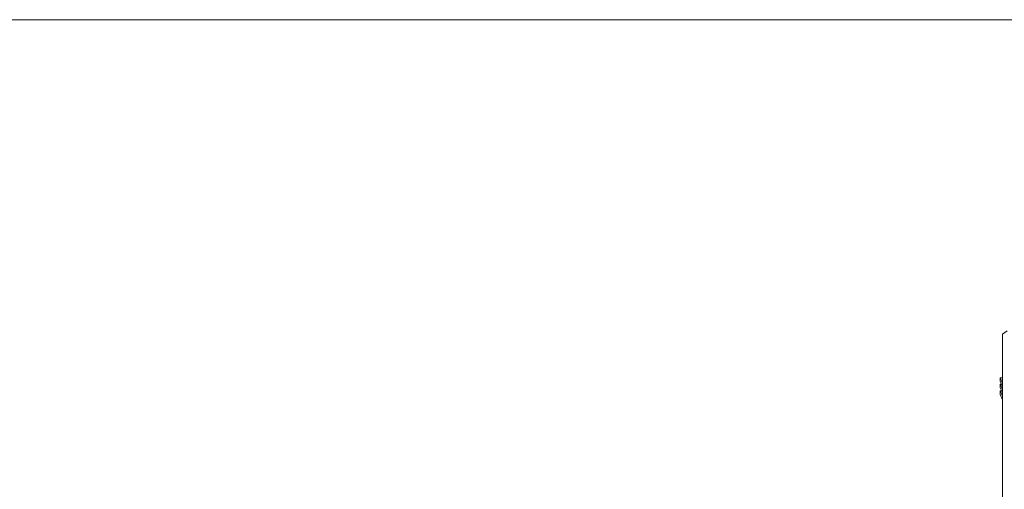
# Model space of a CAD drawing. Header units: millimetres. Extents: x 0 to 1118, y 0 to 864.
# Tile 473 of 512: x 692 to 766, y 642 to 677. Entities that reach past the tile are written whole.
import ezdxf

# ---------------------------------------------------------------- set-up
doc = ezdxf.new("R2010")
doc.units = ezdxf.units.MM
doc.styles.add('SLDTEXTSTYLE0', font='TXT', dxfattribs={"width": 0.605})
doc.dimstyles.new('SLDDIMSTYLE4', dxfattribs={"dimtxt": 3.175, "dimasz": 3.302, "dimexe": 0, "dimexo": 0.0625, "dimgap": 0.79375, "dimtad": 0, "dimtih": 1, "dimtoh": 1, "dimlfac": 4, "dimrnd": 1e-09, "dimzin": 4, "dimdsep": 46, "dimtxsty": 'SLDTEXTSTYLE0', "dimsah": 1, "dimcen": 0.09, "dimadec": 0, "dimazin": 1, "dimtfac": 1, "dimtofl": 0, "dimtmove": 0, "dimatfit": 3, "dimfxl": 1, "dimfrac": 2, "dimtolj": 1, "dimtzin": 12, "dimarcsym": 0})

# ---------------------------------------------------------------- blocks, each defined once
blk = doc.blocks.new('_D_35')
at = {"color": 7, "linetype": 'Continuous', "lineweight": 0}
for p, q in [((794.435, 677.284), (669.723, 677.284)), ((671.323, 677.284), (671.323, 613.345)), ((671.323, 544.534), (671.323, 608.473)), ((791.287, 544.534), (669.723, 544.534))]:
    blk.add_line(p, q, dxfattribs=at)
for points in [[(671.323, 677.284), (670.815, 673.982), (671.831, 673.982)], [(671.323, 544.534), (671.831, 547.836), (670.815, 547.836)]]:
    blk.add_solid(points, dxfattribs=at)
at = {"color": 7, "linetype": 'Continuous', "lineweight": 0, "insert": (664.653, 612.565), "char_height": 3.175, "attachment_point": 1, "style": 'SLDTEXTSTYLE0'}
blk.add_mtext('531.00', dxfattribs=at)

msp = doc.modelspace()

# ---------------------------------------------------------------- linework, layer by layer
at = {"color": 7, "linetype": 'Continuous', "lineweight": 15}
for p, q in [((766.5201, 653.6569), (766.1598, 653.4089)), ((765.9904, 650.0788), (766.1598, 649.6753)), ((766.1598, 650.0788), (765.9904, 650.0788)), ((765.9904, 649.8432), (765.9904, 650.0788)), ((766.1598, 649.44), (765.9904, 649.8432)), ((765.9904, 649.6004), (766.1598, 649.1973)), ((766.0924, 649.6004), (765.9904, 649.6004)), ((765.9904, 649.3504), (765.9904, 649.6004)), ((766.1598, 648.9473), (765.9904, 649.3504)), ((765.9904, 649.0932), (766.1598, 648.69)), ((766.0985, 649.0932), (765.9904, 649.0932)), ((765.9904, 648.8288), (765.9904, 649.0932)), ((766.1598, 648.4253), (765.9904, 648.8288))]:
    msp.add_line(p, q, dxfattribs=at)
msp.add_open_spline([(766.1598, 653.4089), (766.1598, 653.3811), (766.1598, 653.3254), (766.1598, 652.8763), (766.1598, 652.1642), (766.1598, 651.1696), (766.1598, 649.9092), (766.1598, 648.3931), (766.1598, 646.6365), (766.1598, 644.6562), (766.1598, 642.4713), (766.1598, 640.1028), (766.1598, 637.5736), (766.1598, 634.9267), (766.1598, 632.1908), (766.1598, 629.3934), (766.1598, 626.5409), (766.1598, 624.6196), (766.1598, 623.6589)], degree=3, knots=[0, 0, 0, 0, 0.0628331, 0.1256662, 0.1884993, 0.2513323, 0.3141654, 0.3769985, 0.4398316, 0.5026647, 0.5654978, 0.6283308, 0.6911639, 0.753997, 0.8154977, 0.8769985, 0.9384993, 1, 1, 1, 1], dxfattribs=at)

# ---------------------------------------------------------------- dimensions: what is measured, and where the dimension line sits
at = {"color": 7, "linetype": 'Continuous', "lineweight": 0}
dim = msp.add_linear_dim(base=(671.3228, 544.5339), p1=(796.0348, 677.2839), p2=(792.8873, 544.5339), angle=90, dimstyle='SLDDIMSTYLE4', dxfattribs=at)
dim.commit()
dim.dimension.update_dxf_attribs({"geometry": '_D_35', "text_midpoint": (671.3228, 610.9089), "dimtype": 160})

doc.saveas('drawing.dxf')
